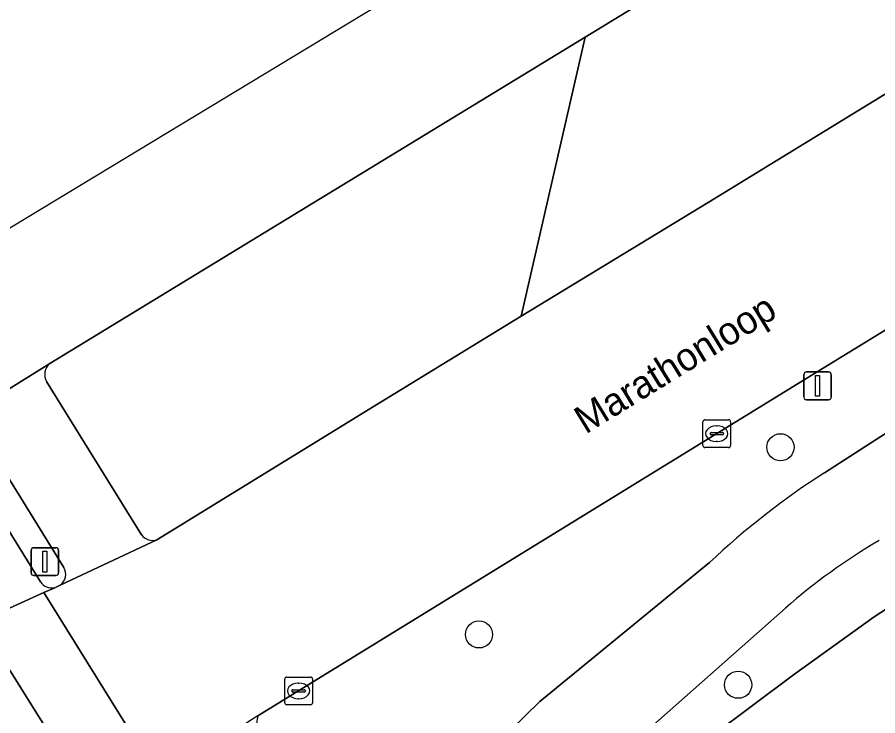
# Model space of a CAD drawing. Extents: x 158835 to 160077, y 386387 to 387778.
# Drawn here: x 158851.6 to 158882.61, y 387210.27 to 387235.46 of the extents above; entities that cross this region are included whole.
import ezdxf

# ---------------------------------------------------------------- set-up
doc = ezdxf.new("R2010")
doc.units = 0
for name, color, linetype in [('IMGEO_Berm_groen', 7, 'Continuous'), ('IMGEO_Boom', 7, 'Continuous'), ('IMGEO_Fietspad_gesloten', 7, 'Continuous'), ('IMGEO_Kolk', 7, 'Continuous'), ('IMGEO_Lichtmast', 7, 'Continuous'), ('IMGEO_Openbare_ruimte_label', 7, 'Continuous'), ('IMGEO_Rijbaan_lokaal_gesloten', 7, 'Continuous'), ('IMGEO_Rijbaan_regionaal_gesloten', 7, 'Continuous'), ('IMGEO_Verkeerseiland_gesloten', 7, 'Continuous'), ('IMGEO_Verkeersregelinstallatiepaal', 7, 'Continuous'), ('IMGEO_Voetpad_gesloten', 7, 'Continuous'), ('IMGEO_Voetpad_open', 7, 'Continuous')]:
    doc.layers.add(name, color=color, linetype=linetype)

msp = doc.modelspace()

# ---------------------------------------------------------------- linework, layer by layer
at = {"layer": 'IMGEO_Berm_groen'}
msp.add_lwpolyline([(159000, 387304.466), (159029.692, 387322.822), (159052.345, 387336.735), (159071.424, 387348.46), (159082.121, 387354.832), (159086.57, 387366.93), (159080.16, 387363.172), (159069.351, 387356.837), (159049.808, 387345.382), (159012.761, 387323.301), (159000, 387315.61), (158999.061, 387315.044), (158987.196, 387304.973), (158872.071, 387234.745), (158869.764, 387224.678), (158876.496, 387228.784), (158902.295, 387244.602), (158929.459, 387261.238), (158956.858, 387278.066), (158983.119, 387294.146), (158993.363, 387300.451)], close=True, dxfattribs=at)
for points in [[(158879.284, 387214.158), (158873.778, 387209.28), (158867.5, 387203.86), (158866.717, 387203.184), (158865.725, 387202.41), (158866.6, 387200.939), (158868.476, 387202.594), (158872.808, 387206.414), (158876.626, 387209.537), (158879.579, 387211.747), (158882.485, 387213.837), (158885.198, 387215.614), (158887.095, 387216.815), (158888.271, 387217.539), (158902.66, 387226.433), (158940.996, 387250), (158961.325, 387262.497), (159000, 387286.22)], [(158872.071, 387234.745), (158852.775, 387222.975)], [(158856.638, 387216.624), (158864.617, 387221.538), (158869.764, 387224.678), (158872.071, 387234.745)], [(158898.152, 387231.919), (158898.898, 387233.721), (158898.77, 387233.926), (158879.898, 387222.349), (158860.688, 387210.52), (158860.273, 387210.274)], [(158880.689, 387219.038), (158882.721, 387220.348), (158890.116, 387225.071), (158896.467, 387229.048)], [(158852.659, 387222.327), (158856.081, 387216.805)], [(158864.081, 387204.869), (158865.155, 387205.618), (158870.441, 387210.787), (158876.546, 387215.799)]]:
    msp.add_lwpolyline(points, dxfattribs=at)
for centre, radius, start, end in [((158853.116, 387222.58), 0.522, 130.7448, 208.9569), ((158896.484, 387194.566), 29.126, 122.8388, 133.1978), ((158856.484, 387217.098), 0.498, 215.9845, 288.0119), ((158893.595, 387197.877), 21.676, 120.2853, 131.3144), ((158861.077, 387210.053), 0.834, 164.6042, 199.7223)]:
    msp.add_arc(centre, radius, start, end, dxfattribs=at)
at = {"layer": 'IMGEO_Boom'}
for centre in [(158879.106, 387219.957), (158868.243, 387213.208), (158877.581, 387211.393)]:
    msp.add_circle(centre, 0.489, dxfattribs=at)
at = {"layer": 'IMGEO_Fietspad_gesloten'}
for points in [[(159027.131, 387309.499), (159009.901, 387298.892), (159005.46, 387296.168), (159000, 387292.819), (158991.928, 387287.867), (158973.433, 387276.508), (158935.29, 387253.004), (158930.382, 387250), (158922.755, 387245.332), (158917.87, 387242.342), (158909.268, 387236.981), (158901.535, 387232.203), (158896.467, 387229.048), (158890.116, 387225.071), (158882.721, 387220.348), (158880.689, 387219.038)], [(158852.438, 387215.104), (158849.272, 387220.217)], [(158876.546, 387215.799), (158870.441, 387210.787), (158865.155, 387205.618), (158865.238, 387205.488), (158866.717, 387203.184), (158867.5, 387203.86), (158873.778, 387209.28), (158879.284, 387214.158)], [(158849.846, 387213.487), (158850.23, 387213.661), (158852.563, 387214.717), (158852.955, 387214.894)], [(158852.563, 387214.717), (158850.23, 387213.661), (158855.774, 387204.825)], [(158857.139, 387207.355), (158852.563, 387214.717)]]:
    msp.add_lwpolyline(points, dxfattribs=at)
for centre, radius, start, end in [((158896.484, 387194.566), 29.126, 122.8388, 133.1978), ((158893.595, 387197.877), 21.676, 120.2853, 131.3144), ((158852.852, 387215.382), 0.498, 213.8481, 281.9389)]:
    msp.add_arc(centre, radius, start, end, dxfattribs=at)
at = {"layer": 'IMGEO_Kolk'}
for p, q in [((158876.309, 387220.021), (158876.309, 387220.873)), ((158876.384, 387220.947), (158877.236, 387220.947)), ((158877.31, 387220.873), (158877.31, 387220.021)), ((158876.611, 387220.49), (158877.009, 387220.49)), ((158876.797, 387220.727), (158876.822, 387220.727)), ((158876.568, 387220.441), (158876.568, 387220.453)), ((158877.006, 387220.404), (158876.608, 387220.404)), ((158876.82, 387220.167), (158876.795, 387220.167)), ((158877.052, 387220.453), (158877.052, 387220.441)), ((158877.236, 387219.947), (158876.384, 387219.947)), ((158861.243, 387210.745), (158861.243, 387211.597)), ((158861.318, 387211.671), (158862.17, 387211.671)), ((158862.244, 387211.597), (158862.244, 387210.745)), ((158861.502, 387211.165), (158861.502, 387211.177)), ((158861.545, 387211.214), (158861.943, 387211.214)), ((158861.731, 387211.451), (158861.756, 387211.451)), ((158861.986, 387211.177), (158861.986, 387211.165)), ((158861.94, 387211.128), (158861.542, 387211.128)), ((158861.754, 387210.891), (158861.729, 387210.891)), ((158862.17, 387210.671), (158861.318, 387210.671))]:
    msp.add_line(p, q, dxfattribs=at)
for points in [[(158876.309, 387220.021), (158876.309, 387220.873)], [(158876.384, 387220.947), (158877.236, 387220.947)], [(158877.31, 387220.873), (158877.31, 387220.021)], [(158877.236, 387219.947), (158876.384, 387219.947)], [(158861.243, 387210.745), (158861.243, 387211.597)], [(158861.318, 387211.671), (158862.17, 387211.671)], [(158862.244, 387211.597), (158862.244, 387210.745)], [(158862.17, 387210.671), (158861.318, 387210.671)]]:
    msp.add_lwpolyline(points, dxfattribs=at)
for centre, radius, start, end in [((158876.386, 387220.871), 0.0765, 91.552, 178.448), ((158876.386, 387220.871), 0.0765, 91.552, 178.448), ((158877.234, 387220.871), 0.0765, 1.552, 88.448), ((158877.234, 387220.871), 0.0765, 1.552, 88.448), ((158876.608, 387220.45), 0.0403, 85.8775, 175.7526), ((158877.013, 387220.452), 0.0386, 1.7309, 96.639), ((158876.605, 387220.44), 0.0366, 178.938, 274.7102), ((158877.009, 387220.447), 0.043, 264.8664, 352.4533), ((158876.386, 387220.023), 0.0765, 181.552, 268.448), ((158876.386, 387220.023), 0.0765, 181.552, 268.448), ((158877.234, 387220.023), 0.0765, 271.552, 358.448), ((158877.234, 387220.023), 0.0765, 271.552, 358.448), ((158861.32, 387211.595), 0.0765, 91.552, 178.448), ((158861.32, 387211.595), 0.0765, 91.552, 178.448), ((158862.168, 387211.595), 0.0765, 1.552, 88.448), ((158862.168, 387211.595), 0.0765, 1.552, 88.448), ((158861.542, 387211.174), 0.0403, 85.8775, 175.7526), ((158861.947, 387211.176), 0.0386, 1.7309, 96.639), ((158861.539, 387211.164), 0.0366, 178.938, 274.7102), ((158861.943, 387211.171), 0.043, 264.8664, 352.4533), ((158861.32, 387210.747), 0.0765, 181.552, 268.448), ((158861.32, 387210.747), 0.0765, 181.552, 268.448), ((158862.168, 387210.747), 0.0765, 271.552, 358.448), ((158862.168, 387210.747), 0.0765, 271.552, 358.448)]:
    msp.add_arc(centre, radius, start, end, dxfattribs=at)
for centre, major_axis, ratio, start_param, end_param in [((158876.796, 387220.447), (-0.387, 0.002), 0.722429, 4.712389, 7.853982), ((158876.821, 387220.447), (-0.39, 0.002), 0.717154, 1.570796, 4.712389), ((158861.73, 387211.171), (-0.387, 0.002), 0.722429, 4.712389, 7.853982), ((158861.755, 387211.171), (-0.39, 0.002), 0.717154, 1.570796, 4.712389)]:
    msp.add_ellipse(centre, major_axis=major_axis, ratio=ratio, start_param=start_param, end_param=end_param, dxfattribs=at)
at = {"layer": 'IMGEO_Lichtmast'}
for p, q in [((158880.047, 387222.671), (158880.837, 387222.671)), ((158880.837, 387222.671), (158880.047, 387222.671)), ((158879.947, 387221.771), (158879.947, 387222.571)), ((158879.947, 387222.571), (158879.947, 387221.771)), ((158880.937, 387222.571), (158880.937, 387221.771)), ((158880.937, 387221.771), (158880.937, 387222.571)), ((158880.837, 387221.671), (158880.047, 387221.671)), ((158880.047, 387221.671), (158880.837, 387221.671))]:
    msp.add_line(p, q, dxfattribs=at)
msp.add_lwpolyline([(158880.367, 387222.546), (158880.517, 387222.546), (158880.517, 387221.796), (158880.367, 387221.796), (158880.367, 387222.546)], dxfattribs=at)
for centre, start, end in [((158880.047, 387222.571), 90, 180), ((158880.047, 387222.571), 90, 180), ((158880.837, 387222.571), 0, 90), ((158880.837, 387222.571), 360, 90), ((158880.047, 387221.771), 180, 270), ((158880.047, 387221.771), 180, 270), ((158880.837, 387221.771), 270, 0), ((158880.837, 387221.771), 270, 0)]:
    msp.add_arc(centre, 0.1, start, end, dxfattribs=at)
at = {"layer": 'IMGEO_Rijbaan_lokaal_gesloten'}
msp.add_lwpolyline([(158846.342, 387224.841), (158846.342, 387224.841), (158849.041, 387220.582), (158849.324, 387220.801), (158849.477, 387220.919), (158852.775, 387222.975), (158872.071, 387234.745), (158987.196, 387304.973), (158999.061, 387315.044), (159000, 387315.61), (159012.761, 387323.301), (159049.808, 387345.382), (159069.351, 387356.837), (159080.16, 387363.172), (159086.57, 387366.93), (159099.069, 387374.259), (159098.831, 387374.65), (158983.47, 387307.842), (158916.818, 387267.499)], close=True, dxfattribs=at)
for points in [[(159105.499, 387360.823), (159103.128, 387367.581), (159083.773, 387355.816), (159082.121, 387354.832), (159071.424, 387348.46), (159052.345, 387336.735), (159029.692, 387322.822), (159000, 387304.466), (158993.363, 387300.451), (158983.119, 387294.146), (158956.858, 387278.066), (158929.459, 387261.238), (158902.295, 387244.602), (158876.496, 387228.784), (158869.764, 387224.678), (158864.617, 387221.538), (158856.638, 387216.624), (158853.152, 387214.983), (158852.955, 387214.894), (158852.563, 387214.717), (158857.139, 387207.355), (158857.305, 387207.519), (158857.49, 387207.8)], [(158860.273, 387210.274), (158860.688, 387210.52), (158879.898, 387222.349), (158898.77, 387233.926), (158901.671, 387235.705), (158903.017, 387236.536), (158914.313, 387243.51), (158918.434, 387246.033), (158921.203, 387247.739), (158924.872, 387250), (158932.241, 387254.544), (158944.446, 387261.985), (158956.56, 387269.426), (158964.902, 387274.565), (158971.65, 387278.686), (158978.847, 387283.118), (158986.969, 387288.086), (158995.071, 387293.064), (159000, 387296.122), (159003.999, 387298.603), (159025.153, 387311.674)]]:
    msp.add_lwpolyline(points, dxfattribs=at)
msp.add_arc((158866.145, 387200.867), 11.089, 121.9708, 141.3014, dxfattribs=at)
at = {"layer": 'IMGEO_Rijbaan_regionaal_gesloten'}
msp.add_lwpolyline([(158855.774, 387204.825), (158850.23, 387213.661), (158849.846, 387213.487)], dxfattribs=at)
at = {"layer": 'IMGEO_Verkeerseiland_gesloten'}
for points in [[(158853.287, 387215.627), (158850.117, 387220.744)], [(158849.272, 387220.217), (158852.438, 387215.104)], [(158852.955, 387214.894), (158853.152, 387214.983)]]:
    msp.add_lwpolyline(points, dxfattribs=at)
for centre, start, end in [((158852.853, 387215.382), 306.8441, 29.4773), ((158852.852, 387215.382), 213.8481, 281.9389)]:
    msp.add_arc(centre, 0.498, start, end, dxfattribs=at)
at = {"layer": 'IMGEO_Verkeersregelinstallatiepaal'}
for p, q in [((158852.103, 387215.433), (158852.103, 387216.233)), ((158852.103, 387216.233), (158852.103, 387215.433)), ((158852.203, 387216.333), (158852.993, 387216.333)), ((158852.993, 387216.333), (158852.203, 387216.333)), ((158853.093, 387216.233), (158853.093, 387215.433)), ((158853.093, 387215.433), (158853.093, 387216.233)), ((158852.993, 387215.333), (158852.203, 387215.333)), ((158852.203, 387215.333), (158852.993, 387215.333))]:
    msp.add_line(p, q, dxfattribs=at)
msp.add_lwpolyline([(158852.523, 387216.208), (158852.673, 387216.208), (158852.673, 387215.458), (158852.523, 387215.458), (158852.523, 387216.208)], dxfattribs=at)
for centre, start, end in [((158852.203, 387216.233), 90, 180), ((158852.203, 387216.233), 90, 180), ((158852.993, 387216.233), 0, 90), ((158852.993, 387216.233), 360, 90), ((158852.203, 387215.433), 180, 270), ((158852.203, 387215.433), 180, 270), ((158852.993, 387215.433), 270, 0), ((158852.993, 387215.433), 270, 0)]:
    msp.add_arc(centre, 0.1, start, end, dxfattribs=at)
at = {"layer": 'IMGEO_Voetpad_gesloten'}
for points in [[(158852.775, 387222.975), (158849.477, 387220.919)], [(158856.081, 387216.805), (158852.659, 387222.327)], [(158850.117, 387220.744), (158853.287, 387215.627)], [(158853.152, 387214.983), (158856.638, 387216.624)]]:
    msp.add_lwpolyline(points, dxfattribs=at)
for centre, radius, start, end in [((158853.116, 387222.58), 0.522, 130.7448, 208.9569), ((158856.484, 387217.098), 0.498, 215.9845, 288.0119), ((158852.853, 387215.382), 0.498, 306.8441, 29.4773), ((158866.145, 387200.867), 11.089, 121.9708, 141.3014), ((158861.077, 387210.053), 0.834, 164.6042, 199.7223)]:
    msp.add_arc(centre, radius, start, end, dxfattribs=at)
at = {"layer": 'IMGEO_Voetpad_open'}
msp.add_lwpolyline([(159030.369, 387304.849), (159000, 387286.22), (158961.325, 387262.497), (158940.996, 387250), (158902.66, 387226.433), (158888.271, 387217.539), (158887.095, 387216.815), (158885.198, 387215.614), (158882.485, 387213.837), (158879.579, 387211.747), (158876.626, 387209.537), (158872.808, 387206.414), (158868.476, 387202.594), (158866.6, 387200.939), (158865.725, 387202.41), (158864.491, 387201.44)], dxfattribs=at)

# ---------------------------------------------------------------- texts
at = {"layer": 'IMGEO_Openbare_ruimte_label'}
msp.add_text('Marathonloop', height=1, rotation=31.5437, dxfattribs=at).set_placement((158872.082, 387220.413))

doc.saveas('drawing.dxf')
